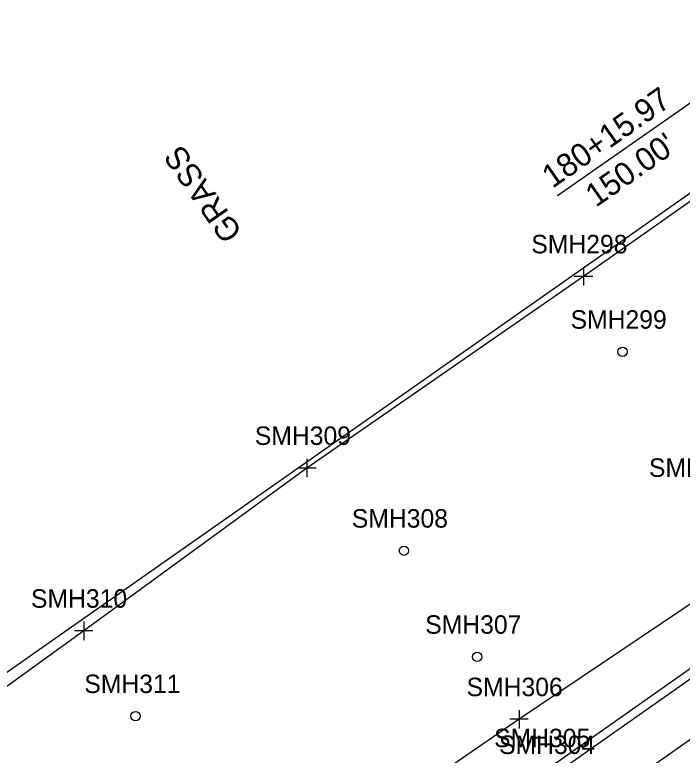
# Model space of a CAD drawing. Extents: x 941041 to 969446, y 397014 to 416764.
# Drawn here: x 953136.5 to 953281, y 404301 to 404461.3 of the extents above; entities that cross this region are included whole.
import ezdxf

# ---------------------------------------------------------------- set-up
doc = ezdxf.new("R2010")
doc.units = 0
for name, color, linetype in [('SURVEY - DTM - Breaklines', 7, 'Continuous'), ('SURVEY - DTM - Breaklines - Points - Locators', 7, 'Continuous'), ('SURVEY - DTM - Breaklines - Points - Numbers', 7, 'Continuous'), ('SURVEY - DTM - Spot Points - Locators', 7, 'Continuous'), ('SURVEY - DTM - Spot Points - Point Numbers', 7, 'Continuous'), ('SURVEY - DTM GRAPHICS - Boundary Line', 7, 'Continuous'), ('SURVEY - NON-TRANSPORTATION - Features', 7, 'Continuous'), ('SURVEY - NON-TRANSPORTATION - Features - Points - Locators', 7, 'Continuous'), ('SURVEY - NON-TRANSPORTATION - Features - Points - Numbers', 7, 'Continuous'), ('SURVEY - PROPERTY - ROW Lines', 7, 'Continuous'), ('SURVEY - PROPERTY - Station and Offset Flags', 7, 'Continuous'), ('SURVEY - TRANSPORTATION - Features', 7, 'Continuous'), ('SURVEY - TRANSPORTATION - Features - Points - Numbers', 7, 'Continuous'), ('SURVEY - TRANSPORTATION - Roads', 7, 'Continuous'), ('SURVEY - TRANSPORTATION - Roads - Points - Numbers', 7, 'Continuous'), ('SURVEY - VEGETATION - Features with Text', 7, 'Continuous')]:
    doc.layers.add(name, color=color, linetype=linetype)

msp = doc.modelspace()

# ---------------------------------------------------------------- linework, layer by layer
at = {"layer": 'SURVEY - DTM - Breaklines'}
msp.add_lwpolyline([(953844.91, 404724.43), (953801.08, 404696), (953757.23, 404662.97), (953704.72, 404628.1), (953660.43, 404596.65), (953620.67, 404568.71), (953586.65, 404544.2), (953541.12, 404517.43), (953497.56, 404486.63), (953444.55, 404448.74), (953398.22, 404415.52), (953345.9, 404378.38), (953294.56, 404341.68), (953245.65, 404308.78), (953189.47, 404270.12), (953139.94, 404234.41), (953096.09, 404203.86), (953048.64, 404170.72), (953010.5, 404143.31), (952970.47, 404114.09), (952926.3, 404087.24)], dxfattribs=at)
at = {"layer": 'SURVEY - DTM - Breaklines - Points - Locators'}
for p, q in [((953245.65, 404310.78), (953245.65, 404306.78)), ((953247.65, 404308.78), (953243.65, 404308.78))]:
    msp.add_line(p, q, dxfattribs=at)
at = {"layer": 'SURVEY - DTM - Spot Points - Locators'}
for centre in [(953268.06, 404388.36), (953220.74, 404345.28), (953236.59, 404322.3), (953162.65, 404309.46)]:
    msp.add_circle(centre, 1, dxfattribs=at)
at = {"layer": 'SURVEY - DTM GRAPHICS - Boundary Line'}
msp.add_lwpolyline([(953551.07, 404607.23), (953493.32, 404566.31), (953449.26, 404537.19), (953406.05, 404507.74), (953357.49, 404473.07), (953326.24, 404455.49), (953324.51, 404451.92), (953320.31, 404446.05), (953316.37, 404447.82), (953305.53, 404436.99), (953259.6, 404404.68), (953199.73, 404363.19), (953151.43, 404327.93), (953103.2, 404293.04), (953056.55, 404261.24), (953007.84, 404226.49), (952971.35, 404200.17), (952887.78, 404144.63), (952837.93, 404109.62), (952788.48, 404075.01), (952736.52, 404039.16), (952669.47, 403992.98)], dxfattribs=at)
at = {"layer": 'SURVEY - NON-TRANSPORTATION - Features'}
msp.add_lwpolyline([(953305.53, 404436.99), (953259.6, 404404.68), (953199.73, 404363.19), (953151.43, 404327.93), (953103.2, 404293.04), (953056.55, 404261.24), (953007.84, 404226.49), (952971.35, 404200.17), (952931.12, 404174.71), (952887.78, 404144.63)], dxfattribs=at)
at = {"layer": 'SURVEY - NON-TRANSPORTATION - Features - Points - Locators'}
for p, q in [((953259.6, 404406.68), (953259.6, 404402.68)), ((953261.6, 404404.68), (953257.6, 404404.68)), ((953199.73, 404365.19), (953199.73, 404361.19)), ((953201.73, 404363.19), (953197.73, 404363.19)), ((953151.43, 404329.93), (953151.43, 404325.93)), ((953153.43, 404327.93), (953149.43, 404327.93))]:
    msp.add_line(p, q, dxfattribs=at)
at = {"layer": 'SURVEY - PROPERTY - ROW Lines'}
msp.add_line((952442.27, 403833.3), (953798.17, 404784.32), dxfattribs=at)
at = {"layer": 'SURVEY - PROPERTY - Station and Offset Flags'}
msp.add_line((953288.97, 404446.64), (953253.98, 404422.1), dxfattribs=at)
at = {"layer": 'SURVEY - TRANSPORTATION - Features'}
msp.add_lwpolyline([(953850.15, 404717.97), (953807.34, 404688.26), (953761.74, 404655.35), (953710.33, 404619.85), (953664.48, 404587.1), (953626.26, 404560.43), (953592.18, 404536.69), (953549.02, 404506.45), (953505.37, 404475.88), (953451.57, 404438.49), (953405.14, 404405.66), (953352.63, 404368.46), (953300.5, 404332.24), (953251.5, 404297.73), (953196.36, 404259.29), (953147.01, 404224.16), (953103.25, 404193.85), (953055.57, 404160.17), (953016.57, 404133.76), (952975.96, 404105.95), (952933.14, 404076.27)], dxfattribs=at)
at = {"layer": 'SURVEY - TRANSPORTATION - Roads'}
for points in [[(953851.13, 404715.85), (953808.94, 404686.44), (953761.75, 404653.36), (953711.46, 404618.15), (953665.02, 404585.47), (953627.01, 404559.02), (953592.91, 404535.17), (953549.7, 404505.05), (953506.3, 404474.53), (953452.44, 404436.82), (953405.98, 404404.16), (953353.26, 404366.99), (953301.59, 404330.73), (953252.56, 404296.26), (953197.23, 404257.57), (953147.78, 404222.91), (953103.99, 404192.35), (953056.56, 404159.12), (953017.98, 404132.4), (952976.96, 404104.46), (952934.03, 404074.71)], [(953854.31, 404705.09), (953803.66, 404669.9), (953752.1, 404633.3), (953704.99, 404600.66), (953647.26, 404560.28), (953593.35, 404522.18), (953538.64, 404483.8), (953481.57, 404443.82), (953428.95, 404406.84), (953375.39, 404369.37), (953319.63, 404330.36), (953264.54, 404291.54), (953207.01, 404251.04), (953151.83, 404212.71), (953097.91, 404174.93), (953044.02, 404137.15), (952991.3, 404100.41), (952936.63, 404064.07), (952879.17, 404027.52), (952819.51, 403989.75), (952762.74, 403954.2), (952705, 403918.02), (952645.15, 403881.65), (952578.99, 403846.21)]]:
    msp.add_lwpolyline(points, dxfattribs=at)

# ---------------------------------------------------------------- texts
at = {"layer": 'SURVEY - DTM - Breaklines - Points - Numbers'}
msp.add_text('SMH306', height=4, dxfattribs=at).set_placement((953234.3, 404313.78))
at = {"layer": 'SURVEY - DTM - Spot Points - Point Numbers'}
for s, p in [('SMH299', (953256.81, 404393.36)), ('SMH300', (953273.78, 404361.27)), ('SMH308', (953209.46, 404350.28)), ('SMH307', (953225.35, 404327.3)), ('SMH311', (953151.56, 404314.46))]:
    msp.add_text(s, height=4, dxfattribs=at).set_placement(p)
at = {"layer": 'SURVEY - NON-TRANSPORTATION - Features - Points - Numbers'}
for s, p in [('SMH298', (953248.31, 404409.68)), ('SMH309', (953188.47, 404368.19)), ('SMH310', (953140.02, 404332.93))]:
    msp.add_text(s, height=4, dxfattribs=at).set_placement(p)
at = {"layer": 'SURVEY - PROPERTY - Station and Offset Flags'}
for s, p in [('180+15.97', (953252.9, 404423.63)), ("150.00'", (953262.31, 404419.54))]:
    msp.add_text(s, height=5, rotation=35.0456, dxfattribs=at).set_placement(p)
at = {"layer": 'SURVEY - TRANSPORTATION - Features - Points - Numbers'}
msp.add_text('SMH305', height=4, dxfattribs=at).set_placement((953240.26, 404302.73))
at = {"layer": 'SURVEY - TRANSPORTATION - Roads - Points - Numbers'}
msp.add_text('SMH304', height=4, dxfattribs=at).set_placement((953241.32, 404301.26))
at = {"layer": 'SURVEY - VEGETATION - Features with Text'}
msp.add_text('GRASS', height=4.998, rotation=124.804, dxfattribs=at).set_placement((953185.95, 404414.25))

doc.saveas('drawing.dxf')
